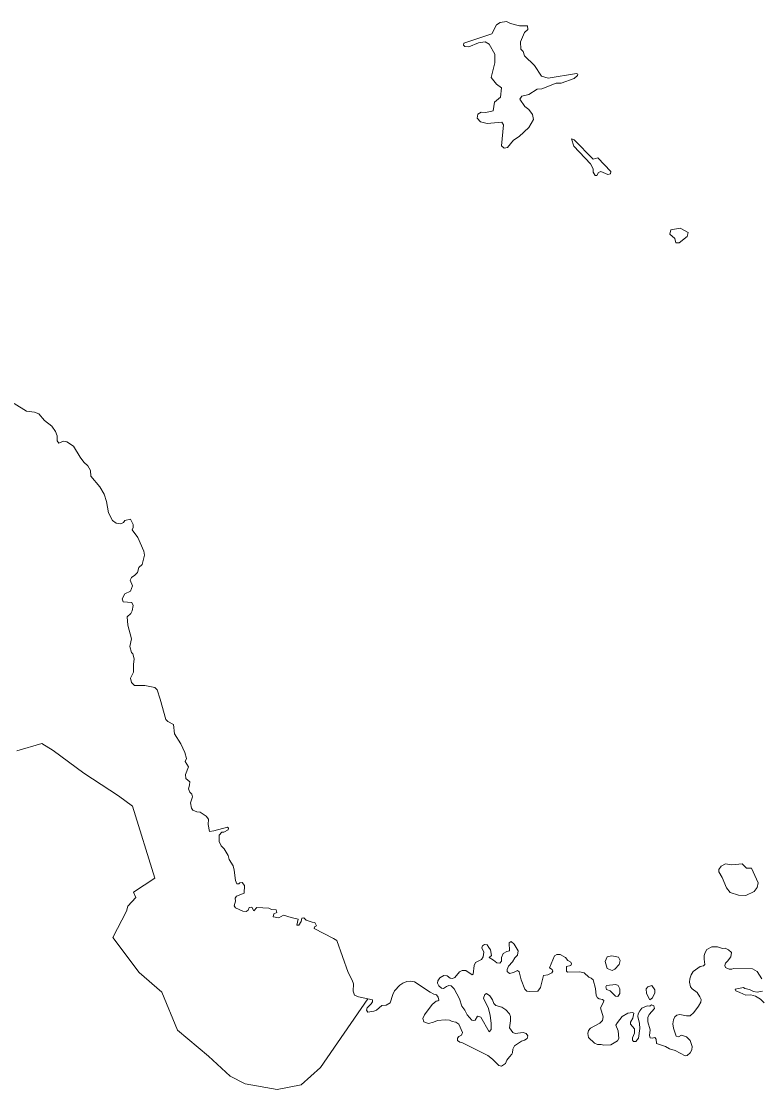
# Model space of a CAD drawing. Extents: x 369010 to 735936, y 6377141 to 6616555.
# Drawn here: x 440156 to 442313, y 6530735 to 6533847 of the extents above; entities that cross this region are included whole.
import ezdxf

# ---------------------------------------------------------------- set-up
doc = ezdxf.new("R2010")
doc.units = 0
doc.header["$LTSCALE"] = 40
doc.layers.add('3', color=7, linetype='Continuous', lineweight=13)

msp = doc.modelspace()

# ---------------------------------------------------------------- linework, layer by layer
at = {"layer": '3'}
for points in [[(441569.97, 6533846.63), (441551.6, 6533843.81), (441540.68, 6533836.37), (441526.78, 6533810.38), (441445.68, 6533783.07), (441443.86, 6533777.45), (441448, 6533773.64), (441459.42, 6533772.15), (441488.21, 6533783.9), (441507.91, 6533787.21), (441518.83, 6533779.76), (441535.71, 6533751.46), (441535.71, 6533725.97), (441524.96, 6533683.11), (441540.68, 6533663.75), (441554.91, 6533652.82), (441552.1, 6533626.01), (441535.05, 6533611.45), (441530.75, 6533586.45), (441509.56, 6533581.16), (441495.99, 6533582.15), (441486.56, 6533576.03), (441484.08, 6533564.77), (441494.01, 6533553.85), (441512.87, 6533549.55), (441555.74, 6533552.86), (441561.04, 6533545.41), (441554.91, 6533484.01), (441562.36, 6533477.55), (441572.29, 6533479.37), (441589.67, 6533501.05), (441606.22, 6533511.48), (441634.35, 6533537.3), (441648.42, 6533560.47), (441645.61, 6533575.04), (441634.68, 6533590.26), (441622.93, 6533598.7), (441608.87, 6533620.38), (441614, 6533628.82), (441634.35, 6533633.62), (441659.34, 6533649.18), (441672.42, 6533650.5), (441713.96, 6533667.06), (441728.53, 6533667.06), (441766.26, 6533680.3), (441776.19, 6533689.23), (441777.18, 6533693.04), (441773.87, 6533694.86), (441690.62, 6533681.62), (441671.76, 6533687.25), (441651.57, 6533718.36), (441622.27, 6533746.33), (441617.97, 6533758.58), (441611.35, 6533765.53), (441610.52, 6533787.21), (441622.27, 6533814.68), (441632.2, 6533823.13), (441631.21, 6533833.55), (441607.71, 6533833.88), (441581.23, 6533840.01)], [(441832.79, 6533397.78), (441837.92, 6533406.22), (441844.05, 6533409.53), (441865.23, 6533401.09), (441872.35, 6533402.58), (441873.34, 6533409.53), (441836.1, 6533448.76), (441821.87, 6533445.45), (441766.26, 6533502.05), (441759.31, 6533504.86), (441765.43, 6533483.18), (441814.42, 6533431.71), (441821.87, 6533417.14), (441822.37, 6533407.21), (441827.99, 6533397.78)], [(442075.75, 6533244.52), (442047.95, 6533239.39), (442045.63, 6533226.65), (442060.2, 6533214.4), (442063.01, 6533201.66), (442072.11, 6533201.66), (442095.61, 6533220.03), (442098.43, 6533231.28)], [(442268.4, 6531380.62), (442256.15, 6531392.86), (442225.7, 6531389.72), (442207.49, 6531393.2), (442194.75, 6531386.58), (442188.13, 6531376.65), (442187.63, 6531369.53), (442197.56, 6531353.64), (442210.31, 6531322.69), (442220.9, 6531309.62), (442245.56, 6531301.34), (442266.91, 6531300.51), (442290.74, 6531312.6), (442300.01, 6531324.18), (442302.82, 6531337.59), (442282.96, 6531380.78)], [(441877.31, 6531082.38), (441885.09, 6531086.19), (441897.67, 6531100.09), (441900.32, 6531111.84), (441895.68, 6531120.94), (441876.49, 6531125.41), (441862.58, 6531122.1), (441856.79, 6531108.2), (441862.58, 6531087.68)], [(441887.57, 6531041.33), (441860.93, 6531038.69), (441858.61, 6531035.05), (441860.93, 6531027.43), (441871.19, 6531022.96), (441887.08, 6531007.24), (441894.03, 6531006.91), (441899.82, 6531015.18), (441900.15, 6531028.59), (441894.53, 6531038.85)], [(441992.84, 6531038.85), (441980.92, 6531034.71), (441976.45, 6531028.59), (441977.77, 6531015.35), (441987.04, 6530997.14), (441994.49, 6531002.77), (442001.44, 6531017.01), (442001.44, 6531026.11)]]:
    msp.add_lwpolyline(points, close=True, dxfattribs=at)
for points in [[(440484.93, 6531990), (440481.45, 6532004.57), (440476.98, 6532008.54), (440472.35, 6532025.59), (440477.48, 6532048.59), (440466.89, 6532087.82), (440464.24, 6532111.98), (440475.66, 6532121.91), (440479.63, 6532130.19), (440481.95, 6532145.25), (440477.98, 6532153.85), (440453.15, 6532155.84), (440449.84, 6532164.61), (440457.45, 6532179.34), (440474.01, 6532186.79), (440480.63, 6532203.01), (440473.84, 6532219.23), (440476.98, 6532227.17), (440487.41, 6532233.96), (440495.19, 6532241.9), (440498.5, 6532256.46), (440507.93, 6532264.74), (440515.05, 6532291.72), (440513.06, 6532303.63), (440495.52, 6532343.69), (440479.3, 6532366.19), (440481.95, 6532372.98), (440482.45, 6532381.25), (440474.01, 6532396.65), (440458.28, 6532393.17), (440453.81, 6532387.21), (440446.03, 6532383.24), (440432.46, 6532384.73), (440422.2, 6532393.17), (440410.29, 6532415.35), (440404.33, 6532448.12), (440398.04, 6532469.96), (440384.8, 6532490.49), (440358.65, 6532522.26), (440358.32, 6532538.81), (440350.37, 6532552.39), (440338.13, 6532562.98), (440327.37, 6532577.21), (440307.84, 6532609.65), (440288.81, 6532622.06), (440279.21, 6532624.05), (440265.47, 6532618.09), (440261, 6532624.71), (440260.67, 6532639.11), (440255.87, 6532651.69), (440244.78, 6532667.58), (440223.93, 6532684.13), (440207.38, 6532703.99), (440194.8, 6532708.29), (440171.79, 6532711.44), (440135.71, 6532734.11)], [(441165.98, 6530999.46), (441138.83, 6531005.42), (441127.08, 6531010.55), (441123.28, 6531021.97), (441123.77, 6531042.99), (441120.13, 6531053.91), (441108.22, 6531076.09), (441074.95, 6531169.43), (441066.01, 6531175.23), (441008.91, 6531204.69), (441010.07, 6531209.16), (441016.36, 6531212.8), (441010.9, 6531222.06), (441003.62, 6531223.06), (440985.74, 6531229.18), (440983.59, 6531231.5), (440978.79, 6531236.13), (440973.83, 6531234.81), (440971.84, 6531225.04), (440964.56, 6531214.78), (440959.1, 6531213.96), (440962.9, 6531231.5), (440942.05, 6531236.96), (440920.2, 6531243.91), (440906.3, 6531235.97), (440889.59, 6531238.12), (440891.57, 6531247.55), (440900.51, 6531251.69), (440898.19, 6531258.81), (440884.95, 6531259.63), (440877.17, 6531264.27), (440842.25, 6531266.25), (440833.65, 6531255.66), (440827.69, 6531266.59), (440819.74, 6531266.25), (440817.09, 6531257.98), (440811.3, 6531254.34), (440801.54, 6531255.17), (440780.19, 6531264.6), (440776.05, 6531270.39), (440780.68, 6531283.96), (440779.53, 6531292.57), (440782.84, 6531299.02), (440805.51, 6531307.3), (440806.01, 6531329.81), (440799.22, 6531338.25), (440793.26, 6531337.75), (440789.95, 6531334.28), (440784.49, 6531334.94), (440780.19, 6531344.54), (440776.55, 6531374.16), (440773.07, 6531387.24), (440761.98, 6531405.44), (440759.17, 6531417.36), (440746.76, 6531436.72), (440738.31, 6531445.16), (440732.85, 6531457.74), (440732.36, 6531476.44), (440739.97, 6531485.55), (440746.26, 6531485.05), (440759, 6531491.84), (440760.16, 6531496.64), (440757.35, 6531499.78), (440716.63, 6531488.69), (440704.72, 6531487.53), (440700.75, 6531507.23), (440701.9, 6531522.79), (440695.12, 6531532.22), (440677.41, 6531543.31), (440667.81, 6531544.8), (440656.39, 6531549.6), (440651.92, 6531555.22), (440649.11, 6531570.62), (440654.57, 6531588.49), (440653.41, 6531595.94), (440647.12, 6531601.57), (440642.82, 6531611), (440646.63, 6531622.09), (440647.12, 6531631.69), (440635.7, 6531641.45), (440634.38, 6531653.37), (440642.82, 6531675.21), (440634.05, 6531691.43), (440637.52, 6531699.38), (440633.05, 6531717.58), (440621.14, 6531742.91), (440602.93, 6531771.87), (440599.46, 6531798.35), (440582.74, 6531807.12), (440576.95, 6531813.41), (440560.4, 6531872.83), (440552.12, 6531899.31), (440545.34, 6531906.09), (440516.04, 6531912.71), (440485.59, 6531912.71), (440477.32, 6531921.15), (440474.67, 6531933.73), (440482.94, 6531951.61), (440482.61, 6531973.78), (440484.93, 6531990)], [(440142.83, 6531722.05), (440215.65, 6531743.73), (440249.42, 6531723.38), (440338.46, 6531657.34), (440439.75, 6531591.14), (440480.29, 6531561.35), (440545.17, 6531350.83), (440482.94, 6531310.28), (440489.73, 6531295.38), (440466.72, 6531269.73), (440463.08, 6531255.33), (440423.2, 6531178.37), (440499.49, 6531076.09), (440566.03, 6531019.32), (440611.37, 6530908.77), (440701.08, 6530832.47), (440764.63, 6530774.54), (440807.99, 6530752.03), (440901.17, 6530735.32), (440971.18, 6530749.22), (441027.78, 6530799.7), (441165.98, 6530999.46)], [(441570.63, 6530820.72), (441566.83, 6530811.78), (441554.58, 6530804), (441547.13, 6530805.66), (441529.26, 6530824.52), (441514.86, 6530834.29), (441441.04, 6530871.69), (441433.43, 6530873.35), (441427.14, 6530878.31), (441426.48, 6530885.26), (441430.45, 6530890.06), (441438.23, 6530893.54), (441441.87, 6530901.32), (441430.95, 6530926.14), (441421.85, 6530932.27), (441411.75, 6530933.92), (441403.48, 6530938.06), (441390.57, 6530938.89), (441368.89, 6530936.4), (441356.97, 6530932.27), (441342.24, 6530928.13), (441328.34, 6530933.09), (441326.35, 6530942.03), (441330.98, 6530953.12), (441353, 6530983.24), (441364.25, 6530993.01), (441369.55, 6530993.83), (441372.2, 6530996.32), (441370.37, 6531004.43), (441366.07, 6531011.05), (441357.63, 6531013.2), (441347.37, 6531019.16), (441301.53, 6531048.95), (441290.11, 6531051.1), (441279.68, 6531050.6), (441267.6, 6531045.47), (441258.99, 6531039.35), (441243.76, 6531022.8), (441238.14, 6531012.37), (441231.19, 6530988.54), (441218.94, 6530981.75), (441206.36, 6530980.1), (441190.8, 6530967.02), (441183.36, 6530964.04), (441165.32, 6530961.23), (441161.84, 6530966.86), (441163.33, 6530973.97), (441175.25, 6530985.23), (441179.38, 6530990.69), (441179.38, 6530996.65), (441165.98, 6530999.46), (441027.78, 6530799.7), (440971.18, 6530749.22), (440901.17, 6530735.32), (440807.99, 6530752.03), (440764.63, 6530774.54), (440701.08, 6530832.47), (440611.37, 6530908.77), (440566.03, 6531019.32), (440499.49, 6531076.09), (440423.2, 6531178.37), (440463.08, 6531255.33), (440466.72, 6531269.73), (440489.73, 6531295.38), (440482.94, 6531310.28), (440545.17, 6531350.83), (440480.29, 6531561.35), (440439.75, 6531591.14), (440338.46, 6531657.34), (440249.42, 6531723.38), (440215.65, 6531743.73), (440142.83, 6531722.05)], [(441637.33, 6531020.81), (441628.4, 6531021.97), (441622.6, 6531027.76), (441612.18, 6531055.07), (441606.88, 6531078.74), (441601.25, 6531082.38), (441589.5, 6531076.75), (441578.74, 6531073.61), (441571.79, 6531079.57), (441571.13, 6531085.69), (441575.43, 6531094.63), (441587.35, 6531107.87), (441593.97, 6531118.79), (441602.08, 6531126.9), (441603.24, 6531139.97), (441592.15, 6531158.84), (441582.88, 6531166.95), (441577.25, 6531162.98), (441577.92, 6531139.64), (441570.47, 6531137.99), (441559.71, 6531131.53), (441554.91, 6531120.11), (441554.91, 6531109.85), (441550.11, 6531103.73), (441541.51, 6531104.89), (441532.07, 6531112.34), (441519, 6531120.11), (441525.78, 6531126.24), (441522.64, 6531142.95), (441517.67, 6531149.41), (441512.87, 6531157.52), (441505.92, 6531158.01), (441500.13, 6531153.88), (441498.14, 6531147.92), (441503.11, 6531135.51), (441501.29, 6531121.77), (441496.49, 6531114.32), (441479.44, 6531105.38), (441475.8, 6531097.11), (441472.66, 6531071.79), (441469.84, 6531070.13), (441450.81, 6531082.54), (441440.38, 6531082.54), (441432.6, 6531078.41), (441418.7, 6531061.69), (441412.41, 6531058.88), (441405.96, 6531059.71), (441396.69, 6531066.99), (441387.09, 6531067.32), (441375.67, 6531060.53), (441369.22, 6531052.26), (441368.72, 6531045.8), (441372.53, 6531037.86), (441380.3, 6531030.91), (441385.93, 6531029.42), (441394.54, 6531036.04), (441401.49, 6531038.69), (441408.77, 6531037.86), (441417.54, 6531029.09), (441432.27, 6530999.46), (441439.72, 6530978.77), (441448.33, 6530966.53), (441454.78, 6530952.96), (441468.35, 6530937.56), (441473.81, 6530936.74), (441478.78, 6530937.89), (441485.23, 6530949.31), (441495, 6530946), (441518.67, 6530903.3), (441524.96, 6530910.09), (441525.29, 6530928.96), (441521.98, 6530950.97), (441517.18, 6530971.33), (441502.45, 6531001.61), (441506.92, 6531012.7), (441511.38, 6531015.02), (441521.48, 6531008.56), (441529.26, 6530997.14), (441532.24, 6530986.55), (441538.69, 6530980.76), (441556.4, 6530975.46), (441567.49, 6530968.18), (441578.08, 6530955.93), (441581.39, 6530948.49), (441581.06, 6530935.91), (441578.25, 6530915.55), (441588.01, 6530901.65), (441594.96, 6530898.67), (441617.8, 6530901.65), (441627.24, 6530898.67), (441631.37, 6530892.22), (441629.55, 6530884.44), (441622.27, 6530879.14), (441613, 6530876.66), (441592.65, 6530862.42), (441588.51, 6530853.49), (441587.02, 6530842.9), (441584.87, 6530838.26), (441577.92, 6530830.48), (441570.63, 6530820.72)], [(442313.42, 6531057.88), (442299.51, 6531079.4), (442286.6, 6531086.68), (442231, 6531087.68), (442226.36, 6531086.19), (442217.92, 6531086.52), (442207.16, 6531090.65), (442205.18, 6531097.27), (442207.16, 6531103.4), (442212.96, 6531109.52), (442222.72, 6531122.43), (442225.2, 6531135.18), (442216.6, 6531142.13), (442206.83, 6531146.93), (442198.56, 6531146.26), (442183.99, 6531151.56), (442168.1, 6531151.06), (442153.54, 6531143.62), (442148.57, 6531135.18), (442145.43, 6531125.74), (442145.43, 6531114.82), (442147.25, 6531100.09), (442143.28, 6531095.95), (442133.51, 6531093.96), (442113.65, 6531079.23), (442107.86, 6531069.47), (442103.39, 6531057.55), (442102.73, 6531048.62), (442105.54, 6531034.38), (442110.01, 6531028.59), (442125.4, 6531018.66), (442133.18, 6531005.75), (442136.49, 6530997.97), (442135.33, 6530989.86), (442128.88, 6530978.28), (442114.81, 6530959.58), (442104.38, 6530950.47), (442094.29, 6530949.81), (442074.76, 6530953.78), (442065.99, 6530952.29), (442059.86, 6530947.16), (442056.22, 6530938.23), (442053.74, 6530926.97)], [(442053.74, 6530926.97), (442055.56, 6530913.9), (442063.84, 6530890.89), (442070.29, 6530888.91), (442078.9, 6530893.7), (442094.12, 6530889.4), (442104.72, 6530878.15), (442110.34, 6530860.6), (442109.18, 6530851), (442104.72, 6530842.23), (442096.11, 6530834.95), (442089.99, 6530833.63), (442060.69, 6530849.18), (442044.14, 6530854.48), (442032.89, 6530861.1), (442006.9, 6530869.71), (442005.91, 6530882.78), (442001.77, 6530886.75), (441993.66, 6530885.1), (441988.37, 6530886.42), (441986.22, 6530893.37), (441988.37, 6530909.26), (441981.25, 6530932.6), (441981.25, 6530945.67), (441984.89, 6530954.28), (442000.61, 6530971.66), (441998.96, 6530979.1), (441992.34, 6530981.92), (441986.71, 6530978.61), (441979.59, 6530979.6), (441963.87, 6530972.48), (441957.58, 6530964.54), (441953.45, 6530955.77), (441951.96, 6530948.49), (441956.76, 6530927.63), (441958.08, 6530913.73), (441954.27, 6530885.26), (441945.83, 6530875.5), (441939.38, 6530875.83), (441936.73, 6530879.14), (441936.89, 6530886.42), (441942.85, 6530899.5), (441942.19, 6530912.24), (441931.1, 6530925.65), (441931.1, 6530931.44), (441937.72, 6530943.69), (441940.04, 6530957.59), (441936.4, 6530959.91), (441922.66, 6530957.59), (441906.77, 6530947.99), (441892.54, 6530930.45), (441888.4, 6530923.5), (441895.02, 6530906.95), (441896.68, 6530884.27), (441892.87, 6530876.99), (441873.18, 6530865.57), (441853.15, 6530864.41), (441844.87, 6530866.73), (441835.11, 6530866.73), (441826.01, 6530870.2), (441808.63, 6530887.25), (441806.15, 6530898.67), (441808.13, 6530907.61), (441814.42, 6530913.9), (441841.4, 6530928.96), (441849.18, 6530937.07), (441851.16, 6530947.33), (441843.39, 6530973.81), (441852.49, 6530989.86), (441852.98, 6530995.16), (441849.01, 6530997.97), (441839.08, 6530999.63), (441834.28, 6531002.77), (441831.14, 6531009.39), (441828.99, 6531029.75), (441822.04, 6531054.74), (441815.91, 6531060.37), (441809.29, 6531063.35), (441795.89, 6531075.1), (441781.98, 6531078.08), (441747.39, 6531077.58), (441744.25, 6531080.39), (441744.25, 6531093.8), (441756.5, 6531096.78), (441759.31, 6531102.07), (441756.99, 6531106.54), (441747.89, 6531111.84), (441741.27, 6531119.95), (441725.55, 6531128.72), (441716.44, 6531128.55), (441709.49, 6531125.41), (441694.76, 6531090.16), (441702.21, 6531084.86), (441704.69, 6531080.06), (441701.71, 6531075.59), (441689.8, 6531069.47), (441677.72, 6531067.82), (441668.94, 6531032.73), (441661, 6531021.97), (441637.33, 6531020.81)], [(442320.04, 6530987.88), (442309.61, 6530998.8), (442294.88, 6531007.41), (442281.47, 6531011.71), (442266.74, 6531010.55), (442249.04, 6531018.33), (442237.62, 6531023.46), (442235.46, 6531027.93), (442259.63, 6531033.22), (442264.1, 6531029.42), (442277.83, 6531027.1), (442288.92, 6531021.31), (442299.68, 6531019.32), (442315.07, 6531021.8)]]:
    msp.add_lwpolyline(points, dxfattribs=at)

doc.saveas('drawing.dxf')
